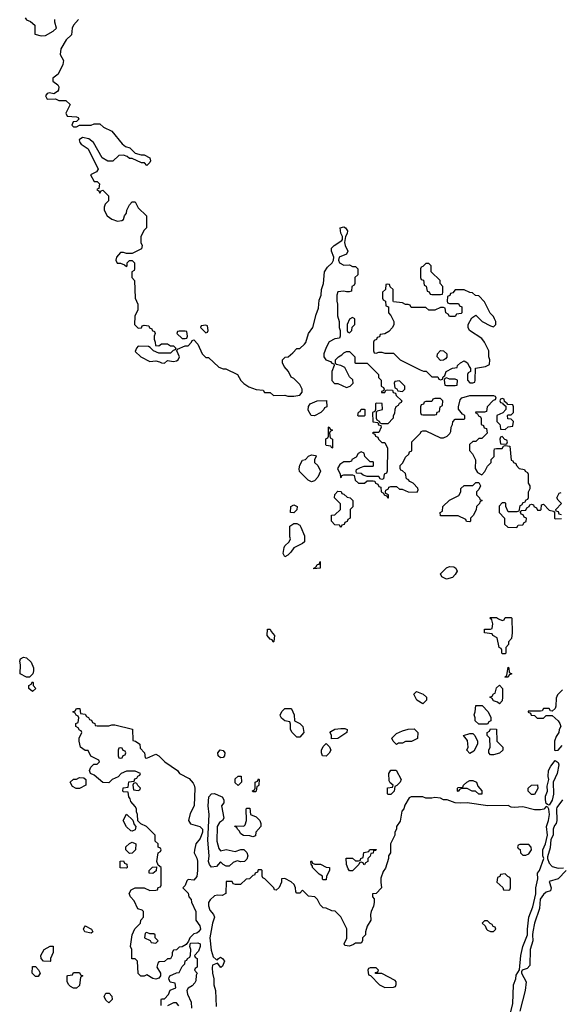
# Model space of a CAD drawing. Header units: inches. Extents: x 2380249 to 2585472, y 382747 to 546448.
# Tile 605 of 626: x 2494483 to 2498165, y 506057 to 512768. Entities that reach past the tile are written whole.
import ezdxf

# ---------------------------------------------------------------- set-up
doc = ezdxf.new("R2010")
doc.units = ezdxf.units.IN
doc.header["$MEASUREMENT"] = 0
doc.layers.add('C4590', color=7, linetype='Continuous')
doc.layers.add('C4591', color=7, linetype='Continuous')

msp = doc.modelspace()

# ---------------------------------------------------------------- linework, layer by layer
at = {"layer": 'C4590', "color": 4, "elevation": 48}
for points in [[(2496610, 509848), (2496602, 509862), (2496570, 509866), (2496568, 509870), (2496568.4, 509911.6), (2496582, 509918), (2496586, 509930), (2496586, 509990), (2496590, 509994), (2496598, 509978), (2496614, 509970), (2496598, 509962), (2496594, 509950), (2496598, 509918), (2496614, 509910), (2496614, 509850)], [(2497770, 509926), (2497758, 509922), (2497754, 509910), (2497758, 509878), (2497790, 509874), (2497802, 509878), (2497806, 509890), (2497802, 509902), (2497787.3, 509907.3)], [(2496470, 509618), (2496448.9, 509628.9), (2496389.4, 509689.4), (2496385.6, 509705.6), (2496390, 509732), (2496410, 509764.7), (2496428.9, 509771.1), (2496450, 509792), (2496470, 509802), (2496498, 509798), (2496502, 509790), (2496492, 509770), (2496492, 509750), (2496514, 509730), (2496532, 509690), (2496514, 509650), (2496490, 509626)], [(2497550, 509346), (2497527.3, 509347.3), (2497522, 509362), (2497470, 509386), (2497350, 509386), (2497348, 509410), (2497362, 509418), (2497366, 509450), (2497410, 509494), (2497474.6, 509525.4), (2497488, 509550), (2497488.4, 509571.6), (2497510, 509594), (2497570, 509594), (2497590, 509614), (2497610, 509614), (2497622, 509590), (2497610, 509566), (2497594, 509550), (2497594, 509530), (2497614, 509510), (2497618, 509498), (2497632, 509490), (2497618, 509482), (2497614, 509470), (2497594, 509450), (2497591.6, 509428.4), (2497571.6, 509388.4), (2497554, 509370), (2497554, 509350)], [(2496670, 509306), (2496662, 509322), (2496630, 509326), (2496606, 509350), (2496606, 509390), (2496630, 509394), (2496668, 509430), (2496667.3, 509467.3), (2496628, 509510), (2496628.4, 509531.6), (2496650, 509554), (2496672.7, 509552.7), (2496678, 509538), (2496690, 509534), (2496712.7, 509512.7), (2496734, 509510), (2496752, 509490), (2496751.6, 509448.4), (2496734, 509430), (2496734, 509370), (2496718, 509362), (2496712.7, 509347.3), (2496698, 509342), (2496692.7, 509327.3), (2496678, 509322)], [(2496350, 509406), (2496328, 509410), (2496329, 509450), (2496350, 509462), (2496372, 509450), (2496371.6, 509428.4)], [(2496290, 509106), (2496278, 509130), (2496284, 509170), (2496290, 509182), (2496318, 509210), (2496328, 509230), (2496324, 509244), (2496324, 509316), (2496350, 509334), (2496370, 509334), (2496390, 509322), (2496398, 509310), (2496422, 509250), (2496422, 509210), (2496410, 509198), (2496350, 509168), (2496330, 509138), (2496310, 509118)], [(2496486, 509026), (2496486, 509030), (2496502, 509038), (2496510, 509054), (2496522, 509058), (2496530, 509074), (2496530, 509028.7)], [(2497390, 508955.3), (2497358, 508970), (2497348.7, 508990), (2497389.1, 509030.9), (2497410, 509042), (2497439.6, 509039.6), (2497454, 509030), (2497462, 509010), (2497450, 508986), (2497430, 508966)], [(2497770, 508446), (2497766, 508450), (2497766, 508470), (2497762, 508482), (2497748, 508490), (2497734.6, 508554.6), (2497706, 508570), (2497702, 508582), (2497648, 508590), (2497650, 508614), (2497690, 508614), (2497702, 508618), (2497706, 508650), (2497698, 508678), (2497686, 508690), (2497690, 508694), (2497730, 508694), (2497743.6, 508683.6), (2497770, 508674), (2497782, 508678), (2497790, 508694), (2497830, 508694), (2497834, 508690), (2497838, 508590), (2497832, 508550), (2497812.7, 508527.3), (2497811.6, 508508.4), (2497794, 508490), (2497794, 508450), (2497790, 508446)], [(2496210, 508526), (2496202, 508542), (2496190, 508546), (2496169, 508570), (2496170, 508614), (2496190, 508614), (2496196.9, 508596.9), (2496218, 508570), (2496214, 508530)], [(2494530, 508286), (2494486, 508310), (2494488, 508370), (2494483.1, 508396.9), (2494488.9, 508411.1), (2494510, 508422), (2494530, 508418), (2494562, 508390), (2494578, 508350), (2494578, 508330), (2494571.6, 508308.4), (2494550, 508286)], [(2497790, 508286), (2497788, 508290), (2497802, 508298), (2497810, 508354), (2497814, 508350), (2497818, 508318), (2497834, 508310), (2497818, 508302), (2497810, 508286)], [(2494570, 508188), (2494546, 508210), (2494546, 508230), (2494562, 508238), (2494570, 508254), (2494574, 508250), (2494574, 508230), (2494592, 508210)], [(2497750, 508106), (2497736.4, 508116.4), (2497710, 508126), (2497702, 508142), (2497686, 508150), (2497702, 508158), (2497710, 508174), (2497722, 508178), (2497730, 508214), (2497752, 508232), (2497772, 508210), (2497772, 508150), (2497770, 508126)], [(2497230, 508106), (2497188, 508130), (2497168, 508170), (2497186, 508190), (2497231.6, 508171.6), (2497254, 508150), (2497254, 508130)], [(2497610, 507966), (2497586, 507990), (2497586, 508010), (2497578, 508030), (2497586, 508050), (2497590, 508094), (2497632.7, 508092.7), (2497674, 508050), (2497691.6, 508011.6), (2497692, 507988), (2497678, 507982), (2497670, 507966)], [(2495010, 507954), (2495090, 507954), (2495110, 507962), (2495130, 507962), (2495252, 507932), (2495254, 507854), (2495271.3, 507851.3), (2495302, 507830), (2495303.6, 507803.6), (2495334, 507770), (2495338, 507738), (2495350, 507734), (2495410, 507762), (2495430, 507751.3), (2495470.7, 507710.7), (2495558, 507650), (2495572, 507630), (2495636.9, 507596.9), (2495665.4, 507565.4), (2495671.3, 507550), (2495676, 507530), (2495671.3, 507410), (2495643.6, 507356.4), (2495632, 507310), (2495646, 507286), (2495710.7, 507270), (2495728, 507250), (2495728.2, 507230), (2495711.9, 507188.1), (2495682, 507150), (2495672.7, 507107.3), (2495672, 507090), (2495690, 507054), (2495693.2, 507033.2), (2495694.8, 506970), (2495690, 506928), (2495670, 506902), (2495630, 506908), (2495621, 506899), (2495610, 506866), (2495594, 506850), (2495630, 506814), (2495634, 506790), (2495651.6, 506771.6), (2495652.7, 506752.7), (2495682, 506690), (2495682, 506630), (2495710, 506591.3), (2495714, 506570), (2495702, 506550), (2495690, 506542), (2495670, 506538), (2495642, 506510), (2495632.7, 506487.3), (2495616, 506464), (2495590, 506448), (2495570, 506446), (2495550, 506428), (2495530, 506426), (2495522, 506410), (2495522, 506390), (2495510, 506368), (2495490, 506366), (2495470, 506348), (2495430, 506346), (2495423.6, 506336.4), (2495418, 506310), (2495441, 506270), (2495441, 506250), (2495430, 506235.3), (2495410, 506229), (2495390, 506234), (2495350, 506258), (2495331.1, 506248.9), (2495308.4, 506248.4), (2495290, 506266), (2495286, 506350), (2495270, 506366), (2495246, 506366), (2495246, 506430), (2495238, 506450), (2495248.4, 506531.6), (2495268.4, 506571.6), (2495306, 506610), (2495308.4, 506631.6), (2495326, 506650), (2495326, 506690), (2495318, 506698), (2495287.3, 506707.3), (2495263.1, 506763.1), (2495238, 506790), (2495228.4, 506811.6), (2495243.1, 506836.9), (2495268.9, 506851.1), (2495330, 506851.3), (2495370, 506832), (2495410, 506834), (2495422, 506838), (2495427.3, 506852.7), (2495442, 506858), (2495446, 506870), (2495446, 506990), (2495426, 507006), (2495418, 507030), (2495426, 507090), (2495442, 507098), (2495446, 507110), (2495442, 507122), (2495427.3, 507127.3), (2495426, 507150), (2495406, 507170), (2495406, 507210), (2495346, 507270), (2495308, 507288), (2495287.3, 507307.3), (2495286, 507350), (2495278, 507370), (2495278, 507390), (2495270, 507406), (2495240.4, 507440.4), (2495236.4, 507456.4), (2495226, 507470), (2495222, 507502), (2495190, 507506), (2495186, 507510), (2495187.3, 507532.7), (2495222, 507538), (2495227.3, 507572.7), (2495262, 507578), (2495267.3, 507592.7), (2495282, 507598), (2495287.3, 507612.7), (2495302, 507618), (2495306, 507630), (2495270, 507646), (2495210, 507646), (2495174, 507630), (2495152.7, 507607.3), (2495114, 507590), (2495090, 507566), (2495048.4, 507568.4), (2494990, 507618), (2494966, 507630), (2494958, 507650), (2494967.3, 507672.7), (2494987.3, 507692.7), (2495010, 507694), (2495026, 507710), (2495022, 507722), (2494967.3, 507747.3), (2494950, 507786), (2494930, 507786), (2494898, 507810), (2494888.7, 507850), (2494888.7, 507870), (2494906, 507910), (2494902, 507922), (2494890, 507926), (2494882, 507942), (2494866, 507950), (2494866, 507970), (2494882, 507978), (2494886, 508010), (2494882, 508022), (2494867.3, 508027.3), (2494862, 508042), (2494846, 508050), (2494862, 508058), (2494870, 508074), (2494892.7, 508072.7), (2494898, 508038), (2494930, 508034), (2494938, 508018), (2494952.7, 508012.7), (2494958, 507998), (2494972.7, 507992.7), (2494978, 507978), (2494994, 507970), (2494998, 507958)], [(2496370, 507878), (2496338, 507910), (2496328, 507930), (2496327.3, 507967.3), (2496322, 507982), (2496288.4, 507988.4), (2496267.3, 508007.3), (2496260.4, 508020.4), (2496258, 508030), (2496270, 508054), (2496290, 508074), (2496330, 508074), (2496334, 508070), (2496352, 508030), (2496354, 507990), (2496390, 507972), (2496412, 507950), (2496418, 507910), (2496390, 507878)], [(2496607.3, 507867.3), (2496606, 507890), (2496598, 507910), (2496603.1, 507916.9), (2496628.4, 507931.6), (2496670, 507938), (2496696.9, 507936.9), (2496714, 507930), (2496712, 507910), (2496650, 507868)], [(2497050, 507828), (2497026, 507850), (2497018, 507870), (2497050, 507902), (2497090, 507922), (2497130, 507932), (2497170, 507934), (2497194, 507910), (2497191.6, 507868.4), (2497151.1, 507848.9), (2497111.6, 507848.4), (2497090, 507838), (2497063.6, 507836.4)], [(2497550, 507766), (2497528, 507790), (2497538, 507810), (2497534, 507854), (2497506, 507890), (2497550, 507902), (2497570, 507902), (2497582, 507890), (2497602, 507850), (2497602, 507830), (2497576.9, 507783.1)], [(2497690, 507758), (2497678, 507770), (2497678, 507790), (2497688, 507810), (2497686, 507870), (2497666, 507890), (2497666, 507910), (2497682, 507918), (2497690, 507934), (2497731.6, 507931.6), (2497734, 507850), (2497774, 507810), (2497774, 507790), (2497750, 507768), (2497710, 507758)], [(2496570, 507748.7), (2496546, 507750), (2496538, 507770), (2496538, 507790), (2496550, 507814), (2496570, 507834), (2496592.7, 507812.7), (2496602, 507790), (2496591.1, 507768.9)], [(2495170, 507806), (2495158, 507802), (2495154, 507790), (2495154, 507750), (2495158, 507738), (2495170, 507734), (2495182, 507738), (2495187.3, 507752.7), (2495202, 507758), (2495206, 507770), (2495202, 507782), (2495187.3, 507787.3), (2495182, 507802)], [(2495850, 507736), (2495836, 507750), (2495832.7, 507770), (2495849.5, 507790.5), (2495870, 507786.8), (2495879.3, 507770), (2495877.1, 507750), (2495870, 507739.3)], [(2498090, 507415.3), (2498078, 507418), (2498070, 507426), (2498064, 507450), (2498065.2, 507474.8), (2498079, 507510), (2498076.4, 507543.6), (2498088, 507590), (2498082, 507610), (2498084, 507650), (2498100.2, 507679.8), (2498130, 507718), (2498150, 507704.7), (2498156.3, 507690), (2498143, 507630), (2498117.3, 507570), (2498118.8, 507490), (2498110.6, 507449.4)], [(2497010, 507486), (2496990, 507488), (2496987.3, 507492.7), (2496987.3, 507532.7), (2497022, 507538), (2497026, 507550), (2497007.3, 507567.3), (2497000.4, 507580.4), (2496998, 507630), (2497010, 507652), (2497047.3, 507652.7), (2497082, 507590), (2497074, 507570), (2497052.7, 507547.3), (2497038, 507542), (2497034, 507510)], [(2494868.4, 507528.4), (2494842, 507542), (2494826, 507570), (2494848.9, 507591.1), (2494870, 507592), (2494890, 507602), (2494919.6, 507599.6), (2494934, 507590), (2494934, 507550), (2494890, 507528.7)], [(2495270, 507566), (2495258, 507562), (2495254, 507550), (2495258, 507518), (2495290, 507514), (2495302, 507518), (2495306, 507530), (2495287.3, 507547.3), (2495282, 507562)], [(2495970, 507548), (2495950, 507566), (2495950, 507594), (2495970, 507612), (2495991.6, 507611.6), (2495994, 507570)], [(2496070, 507506), (2496068.9, 507511.1), (2496082, 507518), (2496086, 507530), (2496086, 507570), (2496102, 507578), (2496110, 507594), (2496114, 507590), (2496112.7, 507552.7), (2496110, 507546), (2496098, 507542), (2496094, 507510), (2496090, 507506)], [(2497630, 507488.7), (2497610, 507489.2), (2497588.7, 507508.7), (2497566, 507510), (2497530, 507528), (2497492.7, 507527.3), (2497478, 507522), (2497470, 507508), (2497466, 507510), (2497466, 507530), (2497470, 507534), (2497502, 507538), (2497506, 507550), (2497528.7, 507571.3), (2497550, 507582), (2497570, 507582), (2497594, 507570), (2497603.6, 507543.6), (2497631.6, 507511.6)], [(2495850, 507102), (2495890, 507111.3), (2495950, 507098), (2495990, 507112), (2496010, 507112), (2496030.9, 507090.9), (2496038, 507070), (2496030, 507046), (2496014, 507030), (2495990, 507028.7), (2495965.4, 507034.6), (2495936.9, 507023.1), (2495910, 506998), (2495890, 506998), (2495868.9, 507008.9), (2495850, 507028), (2495823.5, 506996.5), (2495790, 506992.3), (2495776.2, 507010), (2495769.7, 507029.7), (2495774, 507070), (2495764, 507176), (2495773.6, 507350), (2495766, 507410), (2495772.3, 507470), (2495790, 507490.8), (2495810, 507494), (2495854.4, 507474.4), (2495862, 507470), (2495874, 507450), (2495874, 507430), (2495858, 507410), (2495874, 507326), (2495864.7, 507310), (2495844.9, 507295.1), (2495828.5, 507270), (2495825.3, 507170), (2495838.8, 507118.8)], [(2497970, 507486), (2497966, 507490), (2497946, 507510), (2497946, 507530), (2497968.9, 507551.1), (2498010, 507552), (2498011.1, 507528.9), (2497990, 507486)], [(2495250, 507238), (2495240.4, 507240.4), (2495210, 507266), (2495188, 507310), (2495210, 507354), (2495252.7, 507312.7), (2495263.6, 507283.6), (2495274, 507270), (2495270, 507246)], [(2496070, 507198), (2496050, 507206), (2496008.4, 507208.4), (2495990, 507218), (2495979, 507239), (2495966, 507250), (2495962, 507262), (2495948, 507270), (2495950, 507274), (2496010, 507272), (2496019, 507281), (2496028, 507310), (2496026, 507390), (2496030, 507394), (2496050, 507394), (2496054, 507350), (2496094.4, 507334.4), (2496118, 507310), (2496126, 507290), (2496124.7, 507270), (2496092, 507230), (2496090, 507206)], [(2495230, 507086), (2495206, 507110), (2495206, 507130), (2495230, 507154), (2495250, 507162), (2495274, 507150), (2495272, 507110), (2495250, 507088)], [(2496832, 507008), (2496826, 507010), (2496822, 507022), (2496810, 507026), (2496798, 507022), (2496794, 507010), (2496750, 506966), (2496730, 506966), (2496720.4, 506980.4), (2496708, 507010), (2496707.3, 507052.7), (2496750, 507054), (2496770, 507034), (2496790, 507034), (2496802, 507038), (2496806, 507050), (2496822, 507058), (2496827.3, 507092.7), (2496862, 507098), (2496866, 507110), (2496872.7, 507112.7), (2496912.7, 507112.7), (2496906, 507106), (2496894, 507106), (2496890, 507088), (2496874, 507086), (2496870, 507066), (2496854, 507050), (2496854, 507030), (2496838, 507022)], [(2497950, 507146), (2497890, 507146), (2497878, 507142), (2497874, 507130), (2497878, 507118), (2497892.7, 507112.7), (2497894, 507090), (2497910, 507074), (2497930, 507074), (2497950, 507082), (2497968, 507110), (2497967.3, 507127.3)], [(2495210, 506986), (2495167.3, 506987.3), (2495167.3, 507032.7), (2495190, 507034), (2495198, 507018), (2495212.7, 507012.7), (2495214, 506990)], [(2496550, 506906), (2496546, 506910), (2496546, 506930), (2496523.1, 506943.1), (2496478, 506990), (2496478, 506998), (2496467.3, 507012.7), (2496466, 507030), (2496470, 507034), (2496478, 507018), (2496492.7, 507012.7), (2496531.1, 507011.1), (2496570, 506992), (2496594, 506990), (2496594, 506970), (2496572, 506930), (2496570, 506906)], [(2495390, 506948), (2495366, 506950), (2495366, 506970), (2495388.7, 506991.3), (2495414, 506994), (2495412.7, 506967.3)], [(2497790, 506946), (2497758, 506942), (2497752.7, 506927.3), (2497738, 506922), (2497734, 506890), (2497772.7, 506852.7), (2497778, 506838), (2497810, 506834), (2497822, 506838), (2497826, 506850), (2497826, 506910), (2497822, 506922), (2497807.3, 506927.3)], [(2497670, 506626), (2497650, 506626), (2497634, 506610), (2497652.7, 506592.7), (2497662, 506570), (2497670, 506562), (2497690, 506554), (2497710, 506554), (2497726, 506570), (2497722, 506582), (2497707.3, 506587.3), (2497702, 506602), (2497687.3, 506607.3)], [(2494970, 506542), (2494926, 506550), (2494918, 506570), (2494926, 506590), (2494930, 506592), (2494972, 506570), (2494982, 506550)], [(2495350, 506546), (2495338, 506542), (2495334, 506510), (2495372.7, 506492.7), (2495378, 506478), (2495410, 506474), (2495426, 506490), (2495406, 506510), (2495406, 506530), (2495396.4, 506536.4), (2495370, 506538)], [(2494690, 506348), (2494646, 506350), (2494628.4, 506368.4), (2494628, 506390), (2494648.9, 506431.1), (2494690, 506454), (2494710, 506454), (2494712, 506410), (2494694, 506370), (2494694, 506350)], [(2494590, 506246), (2494569.1, 506269.1), (2494570, 506314), (2494590, 506314), (2494611.6, 506291.6), (2494622, 506270), (2494610, 506246)], [(2496910, 506306), (2496870, 506306), (2496858, 506302), (2496854, 506290), (2496858, 506258), (2496872.7, 506252.7), (2496934, 506190), (2496970, 506172), (2497030, 506174), (2497042, 506178), (2497047.3, 506192.7), (2497048, 506210), (2497040.4, 506220.4), (2496950, 506266), (2496907.3, 506267.3), (2496907.3, 506272.7), (2496922, 506278), (2496926, 506290)], [(2494850, 506168), (2494830, 506178), (2494818, 506190), (2494806, 506210), (2494806, 506250), (2494810, 506254), (2494842, 506258), (2494850, 506274), (2494890, 506274), (2494898, 506258), (2494912, 506250), (2494898, 506242), (2494890, 506186), (2494870, 506168)], [(2495090, 506066), (2495070, 506086), (2495058, 506110), (2495070, 506134), (2495092.7, 506132.7), (2495111.6, 506111.6), (2495112, 506090)]]:
    msp.add_lwpolyline(points, close=True, dxfattribs=at)
for points in [[(2496942.7, 510000), (2496946, 509990), (2496930, 509954), (2496890, 509954), (2496886, 509950), (2496902, 509942), (2496906, 509930), (2496922, 509922), (2496926, 509910), (2496950, 509886), (2496970, 509886), (2496987.3, 509847.3), (2496986, 509690), (2496982, 509678), (2496966, 509670), (2496962, 509638), (2496950, 509634), (2496938, 509638), (2496930, 509654), (2496850, 509654), (2496823.6, 509663.6), (2496810, 509674), (2496778, 509678), (2496774, 509690), (2496778, 509702), (2496803.6, 509716.4), (2496830, 509726), (2496890, 509726), (2496894, 509730), (2496894, 509750), (2496890, 509754), (2496870, 509754), (2496834, 509790), (2496830, 509814), (2496810, 509822), (2496788.9, 509811.1), (2496774.6, 509785.4), (2496746, 509770), (2496742, 509758), (2496730, 509754), (2496690, 509754), (2496663.1, 509736.9), (2496648, 509710), (2496666, 509670), (2496667.3, 509647.3), (2496674, 509650), (2496678, 509662), (2496690, 509666), (2496750, 509666), (2496762, 509662), (2496768, 509630), (2496790, 509608), (2496831.6, 509608.4), (2496850, 509626), (2496890, 509626), (2496902, 509622), (2496906, 509610), (2496922, 509602), (2496930, 509586), (2496942, 509582), (2496946, 509550), (2496962, 509542), (2496966, 509530), (2496982, 509522), (2496990, 509508), (2496994, 509510), (2496994, 509530), (2496978, 509538), (2496974, 509550), (2496978, 509562), (2496994, 509570), (2496998, 509582), (2497010, 509586), (2497050, 509586), (2497070, 509568), (2497087.3, 509567.3), (2497129.1, 509549.1), (2497190, 509548), (2497196.9, 509563.1), (2497195.3, 509575.3), (2497162, 509610), (2497141, 509621), (2497130, 509634), (2497118, 509638), (2497110, 509674), (2497090, 509694), (2497078, 509698), (2497074, 509710), (2497074, 509730), (2497091.6, 509748.4), (2497110, 509786), (2497132.7, 509807.3), (2497138, 509822), (2497154, 509830), (2497154, 509890), (2497214, 509950), (2497218, 509962), (2497230, 509966), (2497250, 509966), (2497350, 509918), (2497370, 509918), (2497394, 509930), (2497412.7, 509947.3), (2497419.6, 509960.4), (2497422, 509990), (2497427.2, 510000)], [(2497642.7, 510000), (2497647.3, 509987.3), (2497662, 509982), (2497666, 509950), (2497630, 509914), (2497610, 509914), (2497590, 509894), (2497570, 509894), (2497547.3, 509872.7), (2497547.3, 509832.7), (2497568, 509810), (2497587.3, 509767.3), (2497586, 509710), (2497602, 509682), (2497630, 509666), (2497651.6, 509688.4), (2497670, 509726), (2497694, 509750), (2497694, 509770), (2497714, 509790), (2497714, 509830), (2497718, 509842), (2497730, 509846), (2497770, 509846), (2497778, 509862), (2497790, 509866), (2497822, 509862), (2497830, 509766), (2497842, 509762), (2497846, 509750), (2497862, 509742), (2497866, 509730), (2497886, 509710), (2497922, 509702), (2497926, 509690), (2497942, 509682), (2497946, 509670), (2497946, 509610), (2497958, 509590), (2497958, 509570), (2497947.3, 509547.3), (2497946, 509510), (2497942, 509498), (2497930, 509494), (2497922, 509478), (2497910, 509474), (2497902, 509458), (2497890, 509454), (2497882, 509418), (2497870, 509414), (2497810, 509414), (2497794, 509450), (2497794, 509470), (2497790, 509474), (2497770, 509474), (2497748.4, 509451.6), (2497748, 509410), (2497786, 509370), (2497786, 509330), (2497808.4, 509308.4), (2497870, 509306), (2497878, 509322), (2497910, 509326), (2497918, 509342), (2497932.7, 509347.3), (2497934, 509370), (2497918, 509378), (2497912.7, 509392.7), (2497898, 509398), (2497894, 509410), (2497898, 509422), (2497930, 509426), (2497938, 509442), (2497954, 509450), (2497958, 509462), (2497970, 509466), (2497982, 509462), (2497986, 509450), (2498002, 509442), (2498010, 509426), (2498030, 509426), (2498034, 509430), (2498038, 509462), (2498050, 509466), (2498090, 509426), (2498118, 509418), (2498126, 509410), (2498126, 509370), (2498130, 509366), (2498172.7, 509367.3)], [(2497755.3, 510000), (2497758, 509978), (2497790, 509974), (2497810, 509994), (2497842, 509998), (2497842.3, 510000)], [(2498172.7, 509392.7), (2498158, 509398), (2498152.7, 509412.7), (2498138, 509418), (2498134, 509430), (2498174, 509470), (2498150, 509494), (2498142, 509510), (2498158, 509542), (2498170, 509546)], [(2498180.4, 508199.6), (2498146, 508166), (2498136.4, 508143.6), (2498135.3, 508090), (2498130, 508074), (2498110, 508054), (2498098, 508058), (2498090, 508074), (2498050, 508074), (2498042, 508058), (2498030, 508054), (2497946, 508054), (2497947.3, 508047.3), (2497962, 508042), (2497967.3, 508027.3), (2497990, 508026), (2498008.4, 508008.4), (2498050, 508008), (2498070, 508026), (2498110, 508026), (2498150, 507988), (2498162, 507970), (2498168, 507950), (2498158, 507930), (2498155.3, 507910), (2498138, 507882), (2498126, 507850), (2498126, 507790), (2498130, 507788), (2498150, 507789), (2498179, 507821)], [(2497823.8, 505990), (2497840.9, 506059.1), (2497846, 506190), (2497861.3, 506230), (2497865.3, 506254.7), (2497888.2, 506291.8), (2497896.4, 506390), (2497910.8, 506450.8), (2497942, 506530), (2497941.6, 506570), (2497950.7, 506650.7), (2497977.7, 506722.3), (2497998, 506810), (2497999.5, 506850), (2498013, 506913), (2498010.6, 506950), (2498023, 506970), (2498052, 507050), (2498047.3, 507070), (2498047.3, 507110), (2498065.5, 507150), (2498078.8, 507210), (2498070.8, 507270), (2498085.5, 507310), (2498090.7, 507350), (2498086.8, 507386.8), (2498079.8, 507399.8), (2498070, 507404.7), (2498052.1, 507387.9), (2498030, 507382.8), (2497990, 507382.8), (2497910, 507402.8), (2497850, 507398.8), (2497830, 507401), (2497810, 507411.3), (2497670.6, 507410.6), (2497530.5, 507430.5), (2497487.3, 507427.3), (2497450, 507431), (2497394, 507450), (2497370, 507451), (2497350, 507461), (2497310, 507466), (2497290, 507461), (2497250, 507462.8), (2497230, 507471), (2497150, 507472), (2497136.4, 507463.6), (2497105.6, 507414.4), (2497099, 507390), (2497086.6, 507373.4), (2497074, 507306), (2497048.7, 507270), (2497048.7, 507250), (2497039, 507230), (2497038, 507210), (2497008.4, 507151.6), (2497008, 507090), (2496995.3, 507070), (2496994, 507050), (2496974.6, 506985.4), (2496958, 506962), (2496943.1, 506916.9), (2496942, 506890), (2496948, 506850), (2496910, 506812), (2496886, 506810), (2496886, 506790), (2496896.5, 506776.5), (2496898, 506750), (2496894, 506726), (2496876, 506690), (2496872.7, 506670), (2496875.3, 506630), (2496848.7, 506590), (2496838, 506550), (2496838, 506530), (2496818, 506510), (2496818, 506490), (2496810, 506474), (2496770, 506474), (2496756.4, 506463.6), (2496730, 506454), (2496698, 506458), (2496694, 506470), (2496711.3, 506508.7), (2496711.3, 506571.3), (2496670, 506654), (2496632.7, 506692.7), (2496610, 506694), (2496571.6, 506711.6), (2496550, 506714), (2496530, 506734), (2496512, 506772), (2496494, 506790), (2496450, 506794), (2496410, 506834), (2496390, 506814), (2496370, 506814), (2496363.6, 506823.6), (2496362, 506850), (2496352.7, 506872.7), (2496331.6, 506891.6), (2496290, 506914), (2496267.3, 506912.7), (2496266, 506890), (2496250, 506854), (2496230, 506834), (2496218, 506838), (2496214, 506850), (2496152.7, 506912.7), (2496138, 506918), (2496134, 506930), (2496134, 506970), (2496130, 506974), (2496107.3, 506972.7), (2496102, 506958), (2496086, 506950), (2496082, 506938), (2496070, 506934), (2496047.3, 506912.7), (2496026, 506910), (2495987.3, 506872.7), (2495952.7, 506872.7), (2495938, 506878), (2495930, 506894), (2495890, 506894), (2495888, 506812), (2495862, 506798), (2495830, 506800.7), (2495810, 506796.3), (2495779.7, 506770), (2495769.8, 506750.2), (2495768.4, 506728.4), (2495778.6, 506698.6), (2495802, 506670), (2495809.5, 506650), (2495796.2, 506610), (2495778.3, 506510), (2495786.4, 506426.4), (2495801.7, 506381.7), (2495822, 506362), (2495830, 506359), (2495837.3, 506370), (2495850, 506377.6), (2495865.2, 506370), (2495877.2, 506350), (2495863.7, 506316.3), (2495852.1, 506307.9), (2495830, 506338), (2495796.4, 506323.6), (2495793.6, 506306.4), (2495796.2, 506270), (2495806.3, 506230), (2495805.4, 506190), (2495815.6, 506150), (2495822.2, 506042.3)], [(2498181.2, 507450), (2498141, 507399), (2498138.4, 507390), (2498142.7, 507310), (2498137.2, 507290), (2498125.1, 507274.9), (2498116, 507250), (2498117.2, 507210), (2498100.1, 507179.9), (2498095.9, 507124.1), (2498078, 507062), (2498077.2, 507050), (2498090, 507018), (2498110, 506995.3), (2498150, 506984), (2498187.3, 506987.3)], [(2498206, 506970), (2498150, 506912), (2498090, 506894), (2498102, 506850), (2498098, 506830), (2498070, 506820.7), (2498050, 506804.9), (2498027.3, 506772.7), (2498024.5, 506710), (2497989.3, 506610.7), (2497978, 506550), (2497975.1, 506530), (2497978.4, 506490), (2497959.5, 506430), (2497957.5, 506322.5), (2497938.4, 506301.6), (2497906, 506290), (2497900.9, 506279.1), (2497900.9, 506270), (2497932, 506210), (2497927, 506150), (2497889.6, 506010)], [(2495446, 506050), (2495446, 506090), (2495450, 506094), (2495470, 506094), (2495496.4, 506123.6), (2495507.3, 506152.7), (2495546, 506170), (2495542, 506202), (2495507.3, 506207.3), (2495498, 506230), (2495500.4, 506239.6), (2495506, 506250), (2495550, 506272), (2495570, 506274), (2495590, 506314), (2495607.3, 506332.7), (2495610, 506354), (2495622, 506358), (2495626, 506370), (2495642, 506378), (2495647.3, 506392.7), (2495648.7, 506430), (2495642, 506450), (2495647.3, 506472.7), (2495696.9, 506476.9), (2495712, 506470), (2495711.3, 506450), (2495699.8, 506420.2), (2495674, 506390), (2495678, 506378), (2495691.3, 506370), (2495692, 506310), (2495678, 506302), (2495674, 506290), (2495692, 506270), (2495684.7, 506255.3), (2495683.6, 506216.4), (2495676.9, 506203.1), (2495656.9, 506183.1), (2495630, 506166), (2495622, 506150), (2495625.4, 506125.4), (2495651.6, 506071.6), (2495654, 506030)], [(2495567.3, 506047.3), (2495550, 506066), (2495530, 506068), (2495490, 506046)]]:
    msp.add_lwpolyline(points, dxfattribs=at)
at = {"layer": 'C4591', "color": 4, "elevation": 48}
for points in [[(2494520.4, 512780.4), (2494530, 512766), (2494556.4, 512756.4), (2494586, 512730), (2494586, 512670), (2494630, 512658), (2494659.6, 512660.4), (2494710, 512688.7), (2494734.8, 512710), (2494722, 512750), (2494722, 512770)], [(2494882.7, 512770), (2494849.2, 512730), (2494841.2, 512710), (2494836, 512664), (2494799.3, 512630), (2494763.6, 512570), (2494759.5, 512530), (2494782, 512490), (2494777.2, 512462.8), (2494744, 512396), (2494709.3, 512370), (2494709.6, 512349.7), (2494743.1, 512323.1), (2494748.7, 512310), (2494748, 512290), (2494740.4, 512279.6), (2494716.4, 512263.6), (2494686, 512270), (2494670, 512266), (2494659.3, 512250), (2494670, 512226.6), (2494728, 512228), (2494750, 512218), (2494798, 512218), (2494826, 512190), (2494798, 512130), (2494806, 512110), (2494870, 512106), (2494882, 512102), (2494886, 512090), (2494870, 512074), (2494847.3, 512072.7), (2494838, 512050), (2494850, 512038), (2494870, 512038), (2494890, 512048.7), (2494970, 512048), (2494990, 512058), (2495030, 512058), (2495054.6, 512034.6), (2495110, 512008), (2495182, 511922), (2495204.7, 511904.7), (2495233.6, 511893.6), (2495270, 511858), (2495310, 511848), (2495330, 511848), (2495370, 511826), (2495374.6, 511805.4), (2495370, 511794), (2495350, 511774), (2495332, 511792), (2495312.7, 511792.7), (2495250, 511822), (2495230, 511822), (2495216, 511836), (2495190, 511844.7), (2495158, 511842), (2495116.4, 511803.6), (2495083.6, 511803.6), (2495045.4, 511825.4), (2494984.7, 511930), (2494954.9, 511954.9), (2494910, 511966), (2494889, 511950), (2494893.2, 511930), (2494900.7, 511920.7), (2494948.9, 511888.9), (2495018, 511750), (2495006, 511730), (2494966, 511710), (2494990, 511666), (2495010, 511666), (2495026, 511650), (2495022, 511618), (2495010, 511614), (2495008.4, 511608.4), (2495022, 511602), (2495030, 511586), (2495038, 511602), (2495050, 511606), (2495087.3, 511567.3), (2495087.3, 511532.7), (2495066, 511510), (2495058, 511490), (2495058, 511470), (2495078, 511430), (2495110, 511408.7), (2495150, 511395.3), (2495179.6, 511400.4), (2495190, 511406), (2495198, 511430), (2495211.3, 511450), (2495212, 511470), (2495230, 511506), (2495250, 511526), (2495270, 511526), (2495290, 511486), (2495346, 511430), (2495346, 511350), (2495330, 511334), (2495308, 511290), (2495308, 511250), (2495318, 511230), (2495313.6, 511206.4), (2495250, 511174), (2495210, 511174), (2495190, 511182), (2495170, 511182), (2495142, 511150), (2495138, 511130), (2495148, 511108), (2495170, 511108), (2495198, 511098), (2495210, 511086), (2495214, 511090), (2495214, 511110), (2495230, 511126), (2495250, 511126), (2495266, 511110), (2495266, 511070), (2495262, 511058), (2495246, 511050), (2495246, 511010), (2495266, 510990), (2495268.7, 510870), (2495288, 510830), (2495288, 510790), (2495267.3, 510747.3), (2495266, 510690), (2495290, 510666), (2495312.7, 510667.3), (2495318, 510682), (2495330, 510686), (2495362, 510682), (2495367.3, 510667.3), (2495382, 510662), (2495386, 510650), (2495402, 510642), (2495406, 510630), (2495398, 510610), (2495398, 510590), (2495406, 510570), (2495407.3, 510547.3), (2495430, 510546), (2495450, 510558), (2495490, 510558), (2495510, 510546), (2495530, 510546), (2495546, 510530), (2495542, 510518), (2495527.3, 510512.7), (2495510, 510494), (2495430, 510494), (2495394, 510510), (2495372.7, 510532.7), (2495359.6, 510539.6), (2495290, 510542), (2495278, 510530), (2495270, 510506), (2495308, 510470), (2495370, 510439), (2495410, 510442), (2495436.4, 510436.4), (2495450, 510428.7), (2495470, 510428), (2495490, 510446), (2495530, 510438), (2495550, 510442), (2495562, 510450), (2495572, 510470), (2495554, 510510), (2495558, 510522), (2495610, 510546), (2495630, 510546), (2495654, 510570), (2495658, 510582), (2495670, 510586), (2495696.4, 510556.4), (2495726, 510490), (2495750, 510466), (2495770, 510466), (2495840.2, 510400.2), (2495870, 510388), (2495887.3, 510387.3), (2495966, 510350), (2495988.9, 510308.9), (2496008.9, 510288.9), (2496044.7, 510264.7), (2496092.7, 510247.3), (2496142, 510242), (2496150, 510226), (2496190, 510226), (2496212.7, 510207.3), (2496290, 510208), (2496310, 510202), (2496350, 510202), (2496390, 510209), (2496406, 510230), (2496406, 510250), (2496390, 510282), (2496350, 510322), (2496331.6, 510331.6), (2496314, 510370), (2496283.6, 510403.6), (2496274, 510430), (2496274, 510450), (2496292, 510468), (2496310.9, 510469.1), (2496343.6, 510496.4), (2496370, 510526), (2496390, 510526), (2496423.6, 510556.4), (2496431.6, 510568.4), (2496450.7, 510629.3), (2496478.8, 510670), (2496501.4, 510758.6), (2496519.1, 510800.9), (2496523, 510857), (2496536.3, 510890), (2496538, 510930), (2496553, 510970), (2496559.1, 511050), (2496578.5, 511081.5), (2496611.3, 511110), (2496621, 511130), (2496622.8, 511150), (2496606.8, 511190), (2496606, 511210), (2496624.7, 511230), (2496678, 511262), (2496682, 511270), (2496681, 511290), (2496670, 511314), (2496666.8, 511350), (2496690, 511357.2), (2496702, 511350), (2496715.3, 511330), (2496714, 511310), (2496702, 511290), (2496695.3, 511250), (2496699, 511230), (2496718, 511190), (2496708, 511170), (2496658, 511150), (2496655.3, 511130), (2496662, 511110), (2496690, 511094), (2496730, 511098), (2496750, 511086), (2496770, 511086), (2496786, 511070), (2496786, 511030), (2496766, 511010), (2496766, 510970), (2496762, 510958), (2496746, 510950), (2496742, 510918), (2496727.3, 510912.7), (2496710, 510912), (2496690, 510918), (2496650, 510912), (2496642, 510890), (2496642, 510850), (2496648.4, 510828.4), (2496648.7, 510750), (2496658, 510710), (2496658, 510670), (2496666, 510650), (2496666, 510610), (2496662, 510598), (2496630, 510592), (2496590, 510572), (2496570, 510534), (2496555.3, 510490), (2496555.3, 510470), (2496568.7, 510450), (2496599, 510439), (2496610, 510426), (2496622, 510422), (2496626, 510410), (2496608.9, 510371.1), (2496608, 510308), (2496628, 510288), (2496650, 510288), (2496710, 510262), (2496734, 510270), (2496754, 510290), (2496752.7, 510312.7), (2496730, 510334), (2496696.9, 510396.9), (2496670, 510412), (2496638, 510418), (2496634, 510430), (2496634, 510450), (2496654, 510470), (2496676.9, 510483.1), (2496690, 510498), (2496710, 510506), (2496730, 510506), (2496766, 510470), (2496766, 510430), (2496770, 510426), (2496850, 510426), (2496926, 510350), (2496926, 510330), (2496946, 510310), (2496946, 510270), (2496962, 510262), (2496966, 510250), (2496962, 510238), (2496947.3, 510232.7), (2496947.3, 510227.3), (2496970, 510226), (2496978, 510242), (2496990, 510246), (2497022, 510242), (2497027.3, 510227.3), (2497042, 510222), (2497047.3, 510207.3), (2497086, 510170), (2497082, 510158), (2497067.3, 510152.7), (2497062, 510138), (2497046, 510130), (2497038, 510110), (2497036.4, 510083.6), (2497027.3, 510067.3), (2497027.3, 510052.7), (2496990, 510014), (2496950, 510014), (2496938, 510018), (2496934, 510030), (2496918, 510038), (2496914, 510050), (2496914, 510090), (2496918, 510102), (2496954, 510110), (2496952.7, 510152.7), (2496910, 510154), (2496906, 510150), (2496906, 510110), (2496902, 510098), (2496886, 510090), (2496887.3, 510027.3), (2496922, 510022), (2496927.3, 510007.3), (2496942, 510002), (2496942.7, 510000)], [(2497427.2, 510000), (2497431.6, 510008.4), (2497432.7, 510027.3), (2497450, 510046), (2497510, 510046), (2497514, 510050), (2497514, 510070), (2497499.6, 510079.6), (2497472.7, 510112.7), (2497472, 510130), (2497483.6, 510176.4), (2497494, 510190), (2497550, 510206), (2497710, 510206), (2497722, 510202), (2497726, 510190), (2497722, 510178), (2497707.3, 510172.7), (2497666, 510130), (2497662, 510098), (2497650, 510094), (2497590, 510094), (2497586, 510090), (2497602, 510082), (2497607.3, 510067.3), (2497622, 510062), (2497626, 510050), (2497626, 510010), (2497642, 510002), (2497642.7, 510000)], [(2497842.3, 510000), (2497846, 510030), (2497830, 510046), (2497807.3, 510047.3), (2497806, 510070), (2497810, 510074), (2497830, 510074), (2497846, 510090), (2497846, 510130), (2497842, 510142), (2497806, 510146), (2497806, 510150), (2497786, 510166), (2497782, 510182), (2497770, 510186), (2497758, 510182), (2497754, 510170), (2497758, 510158), (2497774, 510154), (2497774, 510150), (2497794, 510134), (2497794, 510110), (2497772.7, 510087.3), (2497734, 510070), (2497734, 510030), (2497754, 510010), (2497755.3, 510000)]]:
    msp.add_lwpolyline(points, dxfattribs=at)
for points in [[(2497270, 511106), (2497250, 511106), (2497230, 511086), (2497218, 511082), (2497214, 511070), (2497214, 511010), (2497218, 510998), (2497232.7, 510992.7), (2497238, 510958), (2497252.7, 510952.7), (2497258, 510918), (2497272.7, 510912.7), (2497278, 510898), (2497290, 510894), (2497350, 510894), (2497362, 510898), (2497366, 510910), (2497366, 510950), (2497346, 510970), (2497346, 510990), (2497286, 511050), (2497286, 511090)], [(2496990, 510966), (2496978, 510962), (2496974, 510930), (2496954, 510910), (2496954, 510870), (2496958, 510858), (2496974, 510850), (2496978, 510818), (2496994, 510810), (2496994, 510770), (2497011.6, 510751.6), (2497031.6, 510711.6), (2497032, 510690), (2497022, 510670), (2496996.9, 510643.1), (2496970, 510626), (2496938, 510622), (2496932.7, 510607.3), (2496918, 510602), (2496912.7, 510587.3), (2496898, 510582), (2496894, 510570), (2496894, 510510), (2496898, 510498), (2496910, 510494), (2496930, 510502), (2496950, 510502), (2496970, 510494), (2497030, 510494), (2497074, 510450), (2497210, 510382), (2497232.7, 510372.7), (2497251.6, 510371.6), (2497290, 510334), (2497330, 510334), (2497338, 510318), (2497350, 510314), (2497362, 510318), (2497367.3, 510332.7), (2497378, 510342), (2497388.9, 510371.1), (2497430, 510392), (2497462, 510398), (2497466, 510410), (2497486, 510430), (2497510, 510442), (2497534, 510430), (2497543.6, 510403.6), (2497554, 510390), (2497554, 510370), (2497538, 510362), (2497534, 510350), (2497534, 510310), (2497550, 510294), (2497570, 510294), (2497582, 510298), (2497586, 510310), (2497587.3, 510392.7), (2497656.4, 510403.6), (2497682, 510418), (2497686, 510450), (2497678, 510470), (2497678, 510510), (2497648.7, 510570), (2497630, 510595.3), (2497546, 510650), (2497538, 510670), (2497538, 510690), (2497563.1, 510736.9), (2497590, 510754), (2497634, 510710), (2497690, 510682), (2497710, 510674), (2497726, 510690), (2497726, 510710), (2497718, 510730), (2497710, 510746), (2497688.4, 510768.4), (2497650, 510846), (2497610, 510886), (2497588.4, 510888.4), (2497567.3, 510907.3), (2497548.4, 510908.4), (2497510, 510926), (2497450, 510926), (2497432.7, 510907.3), (2497418, 510902), (2497412.7, 510887.3), (2497398, 510882), (2497394, 510850), (2497398, 510838), (2497410, 510834), (2497472.7, 510832.7), (2497478, 510818), (2497494, 510810), (2497494, 510770), (2497490, 510766), (2497458, 510762), (2497450, 510746), (2497410, 510746), (2497402, 510762), (2497386, 510770), (2497382, 510802), (2497370, 510806), (2497350, 510806), (2497310, 510788), (2497270, 510788), (2497250, 510806), (2497150, 510806), (2497142, 510822), (2497130, 510826), (2497110, 510826), (2497090, 510838), (2497030, 510846), (2497026, 510850), (2497026, 510930), (2497007.3, 510947.3), (2497002, 510962)], [(2496750, 510738), (2496730, 510726), (2496714, 510690), (2496714, 510650), (2496718, 510638), (2496730, 510634), (2496746, 510650), (2496747.3, 510672.7), (2496766, 510690), (2496766, 510730)], [(2495610, 510646), (2495570, 510646), (2495558, 510642), (2495554, 510630), (2495590, 510594), (2495610, 510594), (2495622, 510598), (2495626, 510610), (2495622, 510642)], [(2495750, 510686), (2495718, 510682), (2495714, 510670), (2495750, 510634), (2495762, 510638), (2495766, 510650), (2495762, 510682)], [(2497350, 510446), (2497326, 510470), (2497328.4, 510491.6), (2497350, 510514), (2497370, 510512), (2497392, 510490), (2497391.6, 510468.4), (2497383.6, 510456.4), (2497370, 510448)], [(2497070, 510306), (2497038, 510302), (2497034, 510290), (2497038, 510258), (2497052.7, 510252.7), (2497058, 510238), (2497090, 510234), (2497106, 510250), (2497106, 510270)], [(2497390, 510326), (2497378, 510322), (2497374, 510310), (2497378, 510278), (2497390, 510274), (2497450, 510274), (2497462, 510278), (2497466, 510310), (2497450, 510318), (2497410, 510318)], [(2496490, 510068.7), (2496468, 510070), (2496446.8, 510106.8), (2496449.4, 510130.6), (2496462, 510150), (2496510, 510171.3), (2496572.7, 510172.7), (2496574, 510130), (2496558, 510122), (2496554, 510110), (2496534, 510090)], [(2497350, 510186), (2497310, 510186), (2497298, 510182), (2497290, 510166), (2497250, 510166), (2497238, 510162), (2497232.7, 510147.3), (2497218, 510142), (2497214, 510130), (2497214, 510090), (2497218, 510078), (2497230, 510074), (2497310, 510074), (2497322, 510078), (2497327.3, 510092.7), (2497342, 510098), (2497346, 510130), (2497362, 510138), (2497366, 510170)], [(2496790, 510066), (2496786, 510070), (2496790, 510094), (2496802, 510098), (2496810, 510114), (2496830, 510114), (2496834, 510110), (2496834, 510070), (2496830, 510066)]]:
    msp.add_lwpolyline(points, close=True, dxfattribs=at)

doc.saveas('drawing.dxf')
